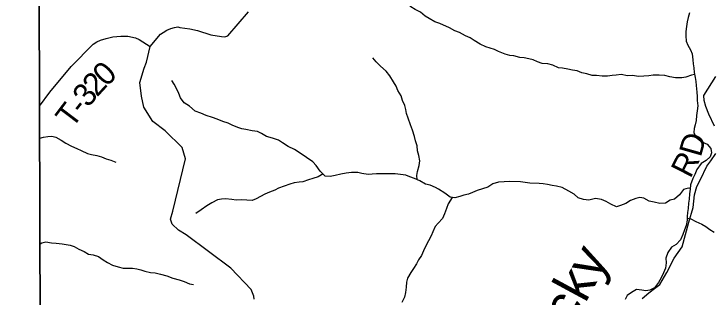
# Model space of a CAD drawing. Extents: x 1624196 to 2029251, y 146837 to 440034.
# Drawn here: x 1749270 to 1758393, y 298387 to 302092 of the extents above; entities that cross this region are included whole.
import ezdxf

# ---------------------------------------------------------------- set-up
doc = ezdxf.new("R2010")
doc.units = 0
for name, color, linetype in [('GM_X_Adjacent_County', 7, 'Continuous'), ('GM_X_County', 7, 'Continuous'), ('GM_X_County_Road', 7, 'Continuous'), ('GM_X_County_Road_Text', 7, 'Continuous'), ('GM_X_Minor_River', 7, 'Continuous'), ('GM_X_Minor_River_Text', 7, 'Continuous'), ('GM_X_Township', 7, 'Continuous'), ('GM_X_Township_Road', 7, 'Continuous'), ('GM_X_Township_Road_Text', 7, 'Continuous')]:
    doc.layers.add(name, color=color, linetype=linetype)

msp = doc.modelspace()

# ---------------------------------------------------------------- linework, layer by layer
at = {"layer": 'GM_X_Adjacent_County'}
msp.add_lwpolyline([(1749590, 305213.9), (1749604, 300900.2), (1749618, 296470.9), (1749619.9, 295870.1), (1749620.5, 295682.6), (1749596, 293902.3), (1749531.5, 289204.6), (1749503.9, 287183.9), (1749406.7, 280059.7), (1749411.4, 276204.3), (1749413.9, 274099.6), (1749392.3, 271464.9), (1749269.8, 259525.6)], dxfattribs=at)
at = {"layer": 'GM_X_County'}
msp.add_lwpolyline([(1749269.8, 259525.6), (1749392.3, 271464.9), (1749413.9, 274099.6), (1749411.4, 276204.3), (1749406.7, 280059.7), (1749503.9, 287183.9), (1749531.5, 289204.6), (1749596, 293902.3), (1749620.5, 295682.6), (1749619.9, 295870.1), (1749618, 296470.9), (1749604, 300900.2), (1749590, 305213.9)], dxfattribs=at)
at = {"layer": 'GM_X_County_Road'}
for points in [[(1752410.3, 298360.4), (1752403.9, 298398), (1752372.1, 298484.3), (1752104.8, 298763.6), (1751521.9, 299202), (1751418.1, 299264.5), (1751338.3, 299340.8), (1751316.4, 299405), (1751346.7, 299513.2), (1751510.4, 300196.4), (1751468.8, 300342.8), (1751245.3, 300561.9), (1751083.6, 300682.6), (1750968.1, 300871.3), (1750934.5, 301017.8), (1750916.9, 301196.2), (1750969.4, 301384.5), (1751001.6, 301460.7), (1751050.3, 301663.9), (1751186.5, 301825.5), (1751219.1, 301849.8), (1751265.9, 301877.8), (1751318.9, 301899.7), (1751366.1, 301914.8), (1751409.4, 301921.5), (1751437.4, 301915.2), (1751568.4, 301896.5), (1751669, 301874), (1751842.6, 301819.1), (1751980.2, 301796.7), (1752023.8, 301793.6), (1752063.4, 301804.1), (1752335.3, 302120.5)], [(1758423.9, 300622.2), (1758351.6, 300779.2), (1758312.6, 300879.8), (1758291.4, 300958.2), (1758286.1, 301024.4), (1758444.7, 301275.3)], [(1757478.7, 298369.2), (1757565.5, 298444.4), (1757640.1, 298497.8), (1757710.6, 298553.2), (1757802.2, 298706.6), (1757898.2, 298898), (1758001.7, 299045.3), (1758091, 299367), (1758145, 299560.9), (1758164.7, 299723), (1758195.8, 299834.9), (1758242.7, 299924.6), (1758324.5, 300098.1), (1758379.3, 300171.7), (1758442.3, 300265.3)]]:
    msp.add_lwpolyline(points, dxfattribs=at)
at = {"layer": 'GM_X_Minor_River'}
for points in [[(1754835.6, 301965.2), (1754769.9, 301989.7), (1754694.2, 302032.2), (1754642.3, 302062.6), (1754584.7, 302115.1), (1754512.9, 302151.6), (1754455.1, 302184), (1754395.4, 302240.5), (1754333.8, 302301), (1754275.9, 302323.4), (1754218, 302343.8), (1754164.2, 302376.2), (1754104.3, 302394.6), (1754038.5, 302423.1), (1753982.7, 302455.5), (1753914.9, 302492), (1753841.1, 302530.5), (1753789.2, 302556.9), (1753713.5, 302599.5), (1753639.7, 302642), (1753567.9, 302664.5)], [(1758098.4, 302106.5), (1758079.9, 302044.5), (1758069.6, 301990.4), (1758059.1, 301928.3), (1758052.7, 301860.2), (1758050.3, 301804), (1758053.9, 301737.8), (1758077.5, 301683.5), (1758113.1, 301621.1), (1758134.8, 301570.9), (1758144.3, 301492.6), (1758147.9, 301438.4), (1758153.6, 301386.2), (1758159.2, 301324), (1758170.8, 301259.8), (1758182.4, 301207.6), (1758184.1, 301155.4), (1758193.5, 301069.1), (1758201.1, 301010.9), (1758200.7, 300958.8), (1758206.3, 300888.5), (1758199.8, 300824.4), (1758191.4, 300764.3), (1758185, 300698.2), (1758172.6, 300642.1), (1758158.2, 300592.1), (1758153.9, 300542), (1758185.4, 300473.6), (1758261.2, 300418.9), (1758329, 300388.4), (1758376.7, 300332), (1758384.3, 300273.8), (1758367.9, 300221.7), (1758317.6, 300173.9), (1758251.2, 300136.2), (1758192.6, 300058.4), (1758168.2, 299992.4), (1758143.8, 299938.4), (1758111.2, 299854.4), (1758108.8, 299798.3), (1758098.4, 299740.2), (1758093.9, 299668), (1758085.5, 299613.9), (1758081, 299545.8), (1758074.7, 299493.7), (1758070.3, 299443.6), (1758068, 299391.4), (1758055.5, 299323.3), (1758035.1, 299267.3), (1758010.7, 299205.3), (1757982.1, 299135.3), (1757925.7, 299075.5), (1757865.4, 299041.8), (1757814.8, 298970), (1757788.3, 298895.9), (1757795.9, 298833.7), (1757785.4, 298767.6)], [(1758163.6, 301299.7), (1758124.9, 301290.2), (1758052.7, 301264.5), (1757996.5, 301256.9), (1757916.5, 301257.4), (1757842.5, 301269.9), (1757776.5, 301284.4), (1757704.5, 301292.9), (1757622.4, 301291.4), (1757568.3, 301283.7), (1757502.2, 301278.1), (1757434.1, 301274.5), (1757354, 301285.1), (1757288, 301281.5), (1757204, 301298.1), (1757141.9, 301292.5), (1757089.8, 301284.8), (1757025.6, 301277.2), (1756957.6, 301277.6), (1756881.5, 301286.1), (1756825.5, 301284.5), (1756755.5, 301307), (1756693.6, 301319.4), (1756631.7, 301345.9), (1756567.7, 301354.3), (1756509.7, 301368.7), (1756437.7, 301383.2), (1756385.7, 301385.5), (1756313.8, 301422.1), (1756247.9, 301440.6), (1756173.8, 301443.1), (1756113.9, 301465.5), (1756056, 301491.9), (1755998, 301502.3), (1755940.1, 301516.7), (1755880, 301521.1), (1755804.1, 301545.7), (1755752.1, 301548), (1755688.1, 301564.5), (1755604.3, 301599.1), (1755548.4, 301625.5), (1755492.5, 301646), (1755436.5, 301662.4), (1755364.7, 301694.9), (1755282.9, 301743.6), (1755231.1, 301778), (1755173.2, 301804.4), (1755093.4, 301849.1), (1755031.5, 301871.5), (1754961.7, 301908.1), (1754835.6, 301965.2)], [(1754539.5, 299924.2), (1754537.1, 299979.6), (1754543.4, 300031.7), (1754563.9, 300107.7), (1754572.3, 300169.7), (1754562.7, 300239.9), (1754545.1, 300302.1), (1754537.5, 300364.3), (1754518, 300432.5), (1754504.3, 300486.7), (1754476.8, 300571), (1754453.3, 300641.3), (1754421.8, 300727.6), (1754402.2, 300787.9), (1754390.5, 300840), (1754376.8, 300892.2), (1754347.3, 300958.5), (1754329.6, 301018.7), (1754288.1, 301089.1), (1754264.4, 301147.4), (1754228.8, 301201.7), (1754181.3, 301282.1), (1754133.6, 301342.5), (1754062, 301407.1), (1754004.4, 301465.6), (1753958.7, 301518)], [(1754817.5, 299797.5), (1754780.1, 299819.8), (1754710.3, 299850.3), (1754650.4, 299864.7), (1754572.6, 299909.3), (1754504.8, 299939.8), (1754444.9, 299962.2), (1754393.1, 299980.5), (1754323.1, 299991), (1754251.1, 299999.5), (1754075.1, 300000.6), (1754007.1, 299999), (1753953, 299993.3), (1753897, 299989.7), (1753817, 300002.2), (1753763.1, 300016.6), (1753681.1, 300017.1), (1753613, 300007.5), (1753540.9, 299993.9), (1753466.8, 299976.4), (1753400.7, 299962.8), (1753338.7, 299971.2), (1753273.1, 300035.7), (1753217.6, 300108.2), (1753177.9, 300158.5), (1753094.2, 300215.1), (1753010.6, 300269.8), (1752934.8, 300318.3), (1752855.1, 300358.9), (1752779.4, 300405.5), (1752725.6, 300439.9), (1752649.7, 300464.4), (1752571.8, 300488.9), (1752506, 300525.4), (1752454.2, 300551.8), (1752382.3, 300564.3), (1752302.3, 300578.8), (1752248.4, 300589.1), (1752196.5, 300605.5), (1752120.7, 300638), (1752068.8, 300662.4), (1752000.9, 300684.9), (1751927.1, 300713.4), (1751863.2, 300737.8), (1751783.4, 300762.4), (1751713.6, 300792.9), (1751639.7, 300821.4), (1751562.1, 300884), (1751496.4, 300930.5), (1751444.8, 300995), (1751425.1, 301049.2), (1751403.4, 301099.4), (1751361.9, 301171.8), (1751334.2, 301222)], [(1749608.9, 300467.7), (1749657, 300479.4), (1749711.1, 300489), (1749765.1, 300492.7), (1749819.1, 300478.3), (1749888.8, 300439.8), (1749946.6, 300399.4), (1750020.4, 300360.9), (1750090.2, 300332.4), (1750150.1, 300303.9), (1750229.8, 300265.4), (1750283.8, 300253), (1750353.7, 300240.5), (1750413.6, 300222.1), (1750473.4, 300195.7), (1750537.3, 300177.3), (1750599.2, 300152.8)], [(1753309.5, 300000), (1753244.6, 299961.8), (1753176.5, 299938.1), (1753118.4, 299922.5), (1753046.2, 299896.9), (1752996.1, 299889.2), (1752934.1, 299881.6), (1752875.9, 299863.9), (1752801.7, 299836.3), (1752727.5, 299810.8), (1752677.4, 299785), (1752609.2, 299761.4), (1752547, 299731.8), (1752492.8, 299702.1), (1752436.6, 299672.4), (1752384.4, 299650.7), (1752312.5, 299655.1), (1752244.5, 299657.6), (1752174.4, 299656), (1752116.5, 299664.4), (1752036.5, 299670.9), (1751980.4, 299667.2), (1751928.4, 299657.6), (1751854.1, 299622), (1751789.9, 299582.3), (1751717.5, 299528.7), (1751647.2, 299479)], [(1758109.2, 299808), (1758082.9, 299812.5), (1758018.6, 299792.8), (1757968.1, 299723), (1757903.7, 299669.2), (1757847.5, 299653.5), (1757783.2, 299617.9), (1757711.1, 299612.3), (1757635.1, 299630.8), (1757573.2, 299643.3), (1757501.3, 299681.8), (1757449.4, 299692.2), (1757399.2, 299676.5), (1757329, 299652.9), (1757264.6, 299611.2), (1757196.4, 299587.5), (1757144.2, 299569.8), (1757070.3, 299602.4), (1757010.5, 299638.9), (1756948.6, 299665.3), (1756870.6, 299675.8), (1756784.4, 299654.3), (1756712.4, 299662.8), (1756644.5, 299687.3), (1756592.7, 299731.8), (1756520.9, 299774.4), (1756433.1, 299819), (1756359.2, 299837.5), (1756305.2, 299847.9), (1756243.2, 299858.3), (1756187.2, 299870.7), (1756135.2, 299875.1), (1756013.1, 299875.9), (1755953.1, 299886.3), (1755891.1, 299896.7), (1755746.9, 299897.6), (1755676.8, 299896.1), (1755600.7, 299890.5), (1755528.5, 299869), (1755464.1, 299827.3), (1755391.9, 299801.6), (1755321.7, 299782), (1755261.4, 299754.3), (1755211.2, 299732.6), (1755151.1, 299719), (1755098.9, 299703.3), (1755032.7, 299687.6), (1754968.7, 299696.1), (1754899, 299748.7), (1754817.5, 299797.5)], [(1754998.8, 299692.1), (1754944.1, 299608), (1754921.6, 299544), (1754895.1, 299476), (1754870.7, 299414), (1754813.8, 299354.8)], [(1754813.8, 299354.8), (1754772.9, 299309), (1754742.4, 299241.1), (1754722.1, 299187.1), (1754689.7, 299125.2), (1754655.3, 299067.3), (1754620.8, 298993.4), (1754596.4, 298931.5), (1754558, 298875.6), (1754529.7, 298823.7), (1754493.3, 298759.8), (1754456.9, 298708), (1754414.5, 298636.1), (1754398.1, 298584.1), (1754395.7, 298516), (1754387.2, 298448), (1754372.9, 298388), (1754338.4, 298316)], [(1758069.3, 299420), (1758118.2, 299409.2), (1758182, 299376.7), (1758257.9, 299342.1), (1758311.7, 299309.7), (1758363.5, 299271.2), (1758419.3, 299236.8)], [(1749613.3, 299083.3), (1749636.2, 299097.1), (1749686.3, 299108.8), (1749760.2, 299096.3), (1749820.2, 299094), (1749898.2, 299085.4), (1749950.2, 299077.1), (1750004.1, 299066.7), (1750058, 299048.4), (1750117.8, 299011.9), (1750185.6, 298985.4), (1750245.4, 298947), (1750305.4, 298938.6), (1750373.3, 298918.1), (1750437, 298875.7), (1750490.8, 298839.3), (1750558.6, 298806.8), (1750630.5, 298782.3), (1750698.3, 298763.8), (1750768.4, 298763.4), (1750820.4, 298765.1), (1750876.4, 298758.7), (1750928.3, 298744.3), (1750982.2, 298726), (1751056.1, 298709.5), (1751116.1, 298705.1), (1751184, 298688.6), (1751267.9, 298666.1), (1751347.7, 298635.5), (1751427.6, 298613), (1751493.4, 298590.5), (1751563.3, 298560), (1751617.2, 298551.7)], [(1757785.4, 298767.6), (1757761, 298705.6), (1757726.5, 298637.6), (1757694, 298579.7), (1757643.5, 298507.8), (1757581.2, 298476.2), (1757529.1, 298468.5), (1757477.1, 298478.8), (1757405.1, 298485.3), (1757340.8, 298447.6), (1757284.4, 298409.9), (1757260, 298353.9)]]:
    msp.add_lwpolyline(points, dxfattribs=at)
at = {"layer": 'GM_X_Township'}
msp.add_lwpolyline([(1749406.7, 280059.7), (1749503.9, 287183.9), (1749531.5, 289204.6), (1749596, 293902.3), (1749620.5, 295682.6), (1749619.9, 295870.1), (1749618, 296470.9), (1749604, 300900.2), (1749590, 305213.9)], dxfattribs=at)
at = {"layer": 'GM_X_Township_Road'}
msp.add_lwpolyline([(1749603.7, 300884.2), (1749739.9, 301067.5), (1750015.8, 301404.8), (1750307.1, 301695.9), (1750351.9, 301728.1), (1750401.7, 301748.9), (1750473.6, 301768.7), (1750564.1, 301790.5), (1750666.1, 301799.9), (1750758.7, 301800.7), (1750859, 301781.3), (1750907.5, 301755.4), (1751050.3, 301663.9)], dxfattribs=at)

# ---------------------------------------------------------------- texts
at = {"layer": 'GM_X_County_Road_Text'}
for s, rotation, p in [('D', 74.17747, (1758245.6, 300208.4)), ('R', 62.85543, (1758109.9, 299930))]:
    msp.add_text(s, height=300, rotation=rotation, dxfattribs=at).set_placement(p)
at = {"layer": 'GM_X_Minor_River_Text'}
msp.add_text('Rocky', height=499.99, rotation=61.61076, dxfattribs=at).set_placement((1756171.2, 297251.5))
at = {"layer": 'GM_X_Township_Road_Text'}
for s, rotation, p in [('0', 44.71297, (1750477.8, 301129.1)), ('2', 47.19736, (1750354.7, 300996)), ('3', 50.84277, (1750241.3, 300856.5)), ('T', 52.92696, (1750031.3, 300583.2)), ('-', 51.60471, (1750165.4, 300760.8))]:
    msp.add_text(s, height=300, rotation=rotation, dxfattribs=at).set_placement(p)

doc.saveas('drawing.dxf')
